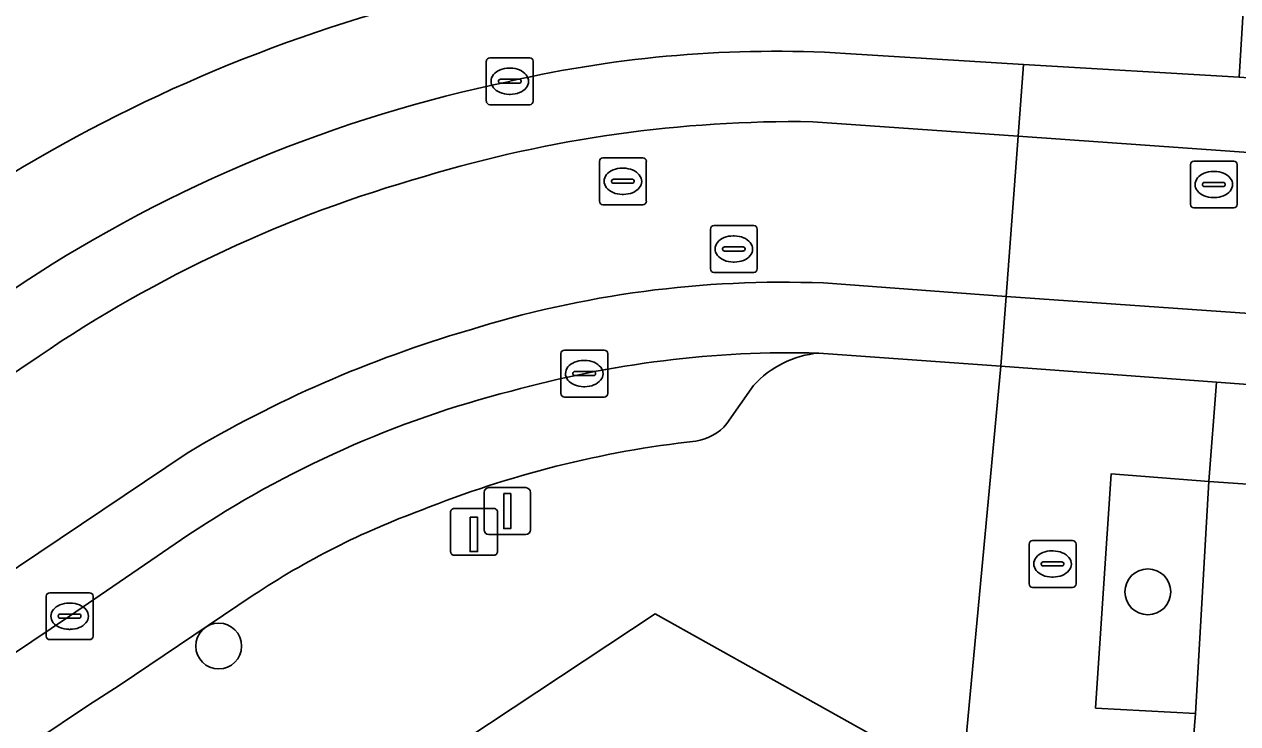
# Model space of a CAD drawing. Extents: x 159960 to 160866, y 382700 to 383354.
# Drawn here: x 160552.56 to 160578.46, y 382928.88 to 382943.82 of the extents above; entities that cross this region are included whole.
import ezdxf

# ---------------------------------------------------------------- set-up
doc = ezdxf.new("R2010")
doc.units = 0
for name, color, linetype in [('IMGEO_Boom', 7, 'Continuous'), ('IMGEO_Brandkraan', 7, 'Continuous'), ('IMGEO_Groenvoorziening', 7, 'Continuous'), ('IMGEO_Kolk', 7, 'Continuous'), ('IMGEO_Laadpaal', 7, 'Continuous'), ('IMGEO_Lichtmast', 7, 'Continuous'), ('IMGEO_Pand', 7, 'Continuous'), ('IMGEO_Parkeervlak_open', 7, 'Continuous'), ('IMGEO_Rijbaan_lokaal_gesloten', 7, 'Continuous'), ('IMGEO_Rijbaan_lokaal_open', 7, 'Continuous'), ('IMGEO_Rioolput', 7, 'Continuous'), ('IMGEO_Voetpad_open', 7, 'Continuous')]:
    doc.layers.add(name, color=color, linetype=linetype)

msp = doc.modelspace()

# ---------------------------------------------------------------- linework, layer by layer
at = {"layer": 'IMGEO_Boom'}
for centre in [(160576.546, 382931.699), (160556.709, 382930.541)]:
    msp.add_circle(centre, 0.489, dxfattribs=at)
at = {"layer": 'IMGEO_Brandkraan'}
for p, q in [((160574.011, 382931.868), (160574.011, 382932.72)), ((160574.086, 382932.794), (160574.938, 382932.794)), ((160575.012, 382932.72), (160575.012, 382931.868)), ((160574.499, 382932.574), (160574.524, 382932.574)), ((160574.27, 382932.288), (160574.27, 382932.3)), ((160574.708, 382932.251), (160574.31, 382932.251)), ((160574.313, 382932.337), (160574.711, 382932.337)), ((160574.754, 382932.3), (160574.754, 382932.288)), ((160574.522, 382932.014), (160574.497, 382932.014)), ((160574.938, 382931.794), (160574.086, 382931.794))]:
    msp.add_line(p, q, dxfattribs=at)
for points in [[(160574.011, 382931.868), (160574.011, 382932.72)], [(160574.086, 382932.794), (160574.938, 382932.794)], [(160575.012, 382932.72), (160575.012, 382931.868)], [(160574.938, 382931.794), (160574.086, 382931.794)]]:
    msp.add_lwpolyline(points, dxfattribs=at)
for centre, radius, start, end in [((160574.088, 382932.718), 0.0765, 91.552, 178.448), ((160574.088, 382932.718), 0.0765, 91.552, 178.448), ((160574.936, 382932.718), 0.0765, 1.552, 88.448), ((160574.936, 382932.718), 0.0765, 1.552, 88.448), ((160574.31, 382932.297), 0.0403, 85.8775, 175.7526), ((160574.307, 382932.287), 0.0366, 178.938, 274.7102), ((160574.711, 382932.294), 0.043, 264.8664, 352.4533), ((160574.715, 382932.299), 0.0386, 1.7309, 96.639), ((160574.088, 382931.87), 0.0765, 181.552, 268.448), ((160574.088, 382931.87), 0.0765, 181.552, 268.448), ((160574.936, 382931.87), 0.0765, 271.552, 358.448), ((160574.936, 382931.87), 0.0765, 271.552, 358.448)]:
    msp.add_arc(centre, radius, start, end, dxfattribs=at)
for centre, major_axis, ratio, start_param, end_param in [((160574.498, 382932.294), (-0.387, 0.002), 0.722429, 4.712389, 7.853982), ((160574.523, 382932.294), (-0.39, 0.002), 0.717154, 1.570796, 4.712389)]:
    msp.add_ellipse(centre, major_axis=major_axis, ratio=ratio, start_param=start_param, end_param=end_param, dxfattribs=at)
at = {"layer": 'IMGEO_Groenvoorziening'}
msp.add_lwpolyline([(160577.566, 382929.1), (160577.849, 382934.058), (160575.761, 382934.217), (160575.429, 382929.215)], close=True, dxfattribs=at)
msp.add_arc((160569.366, 382912.423), 32.97, 103.0217, 121.2945, dxfattribs=at)
at = {"layer": 'IMGEO_Kolk'}
for p, q in [((160562.422, 382942.177), (160562.422, 382943.029)), ((160562.497, 382943.103), (160563.349, 382943.103)), ((160563.423, 382943.029), (160563.423, 382942.177)), ((160562.91, 382942.883), (160562.935, 382942.883)), ((160562.681, 382942.597), (160562.681, 382942.609)), ((160563.119, 382942.56), (160562.721, 382942.56)), ((160562.724, 382942.646), (160563.122, 382942.646)), ((160563.165, 382942.609), (160563.165, 382942.597)), ((160562.933, 382942.323), (160562.908, 382942.323)), ((160563.349, 382942.103), (160562.497, 382942.103)), ((160564.013, 382935.934), (160564.013, 382936.786)), ((160564.088, 382936.86), (160564.94, 382936.86)), ((160565.014, 382936.786), (160565.014, 382935.934)), ((160564.501, 382936.64), (160564.526, 382936.64)), ((160564.272, 382936.354), (160564.272, 382936.366)), ((160564.71, 382936.317), (160564.312, 382936.317)), ((160564.315, 382936.403), (160564.713, 382936.403)), ((160564.756, 382936.366), (160564.756, 382936.354)), ((160564.524, 382936.08), (160564.499, 382936.08)), ((160564.94, 382935.86), (160564.088, 382935.86)), ((160553.025, 382930.752), (160553.025, 382931.604)), ((160553.1, 382931.678), (160553.952, 382931.678)), ((160554.026, 382931.604), (160554.026, 382930.752)), ((160553.513, 382931.458), (160553.538, 382931.458)), ((160553.284, 382931.172), (160553.284, 382931.184)), ((160553.722, 382931.135), (160553.324, 382931.135)), ((160553.327, 382931.221), (160553.725, 382931.221)), ((160553.768, 382931.184), (160553.768, 382931.172)), ((160553.536, 382930.898), (160553.511, 382930.898)), ((160553.952, 382930.678), (160553.1, 382930.678))]:
    msp.add_line(p, q, dxfattribs=at)
for points in [[(160562.422, 382942.177), (160562.422, 382943.029)], [(160562.497, 382943.103), (160563.349, 382943.103)], [(160563.423, 382943.029), (160563.423, 382942.177)], [(160563.349, 382942.103), (160562.497, 382942.103)], [(160564.013, 382935.934), (160564.013, 382936.786)], [(160564.088, 382936.86), (160564.94, 382936.86)], [(160565.014, 382936.786), (160565.014, 382935.934)], [(160564.94, 382935.86), (160564.088, 382935.86)], [(160553.025, 382930.752), (160553.025, 382931.604)], [(160553.1, 382931.678), (160553.952, 382931.678)], [(160554.026, 382931.604), (160554.026, 382930.752)], [(160553.952, 382930.678), (160553.1, 382930.678)]]:
    msp.add_lwpolyline(points, dxfattribs=at)
for centre, radius, start, end in [((160562.499, 382943.027), 0.0765, 91.552, 178.448), ((160562.499, 382943.027), 0.0765, 91.552, 178.448), ((160563.347, 382943.027), 0.0765, 1.552, 88.448), ((160563.347, 382943.027), 0.0765, 1.552, 88.448), ((160562.721, 382942.606), 0.0403, 85.8775, 175.7526), ((160562.718, 382942.596), 0.0366, 178.938, 274.7102), ((160563.122, 382942.603), 0.043, 264.8664, 352.4533), ((160563.126, 382942.608), 0.0386, 1.7309, 96.639), ((160562.499, 382942.179), 0.0765, 181.552, 268.448), ((160562.499, 382942.179), 0.0765, 181.552, 268.448), ((160563.347, 382942.179), 0.0765, 271.552, 358.448), ((160563.347, 382942.179), 0.0765, 271.552, 358.448), ((160564.09, 382936.784), 0.0765, 91.552, 178.448), ((160564.09, 382936.784), 0.0765, 91.552, 178.448), ((160564.938, 382936.784), 0.0765, 1.552, 88.448), ((160564.938, 382936.784), 0.0765, 1.552, 88.448), ((160564.312, 382936.363), 0.0403, 85.8775, 175.7526), ((160564.309, 382936.353), 0.0366, 178.938, 274.7102), ((160564.713, 382936.36), 0.043, 264.8664, 352.4533), ((160564.717, 382936.365), 0.0386, 1.7309, 96.639), ((160564.09, 382935.936), 0.0765, 181.552, 268.448), ((160564.09, 382935.936), 0.0765, 181.552, 268.448), ((160564.938, 382935.936), 0.0765, 271.552, 358.448), ((160564.938, 382935.936), 0.0765, 271.552, 358.448), ((160553.102, 382931.602), 0.0765, 91.552, 178.448), ((160553.102, 382931.602), 0.0765, 91.552, 178.448), ((160553.95, 382931.602), 0.0765, 1.552, 88.448), ((160553.95, 382931.602), 0.0765, 1.552, 88.448), ((160553.324, 382931.181), 0.0403, 85.8775, 175.7526), ((160553.321, 382931.171), 0.0366, 178.938, 274.7102), ((160553.725, 382931.178), 0.043, 264.8664, 352.4533), ((160553.729, 382931.183), 0.0386, 1.7309, 96.639), ((160553.102, 382930.754), 0.0765, 181.552, 268.448), ((160553.102, 382930.754), 0.0765, 181.552, 268.448), ((160553.95, 382930.754), 0.0765, 271.552, 358.448), ((160553.95, 382930.754), 0.0765, 271.552, 358.448)]:
    msp.add_arc(centre, radius, start, end, dxfattribs=at)
for centre, major_axis, ratio, start_param, end_param in [((160562.909, 382942.603), (-0.387, 0.002), 0.722429, 4.712389, 7.853982), ((160562.934, 382942.603), (-0.39, 0.002), 0.717154, 1.570796, 4.712389), ((160564.5, 382936.36), (-0.387, 0.002), 0.722429, 4.712389, 7.853982), ((160564.525, 382936.36), (-0.39, 0.002), 0.717154, 1.570796, 4.712389), ((160553.512, 382931.178), (-0.387, 0.002), 0.722429, 4.712389, 7.853982), ((160553.537, 382931.178), (-0.39, 0.002), 0.717154, 1.570796, 4.712389)]:
    msp.add_ellipse(centre, major_axis=major_axis, ratio=ratio, start_param=start_param, end_param=end_param, dxfattribs=at)
at = {"layer": 'IMGEO_Laadpaal'}
for p, q in [((160561.66, 382933.396), (160561.66, 382932.555)), ((160561.66, 382933.396), (160561.66, 382932.555)), ((160562.576, 382933.48), (160561.735, 382933.48)), ((160562.576, 382933.48), (160561.735, 382933.48)), ((160562.66, 382932.564), (160562.66, 382933.405)), ((160562.66, 382932.564), (160562.66, 382933.405)), ((160561.744, 382932.48), (160562.585, 382932.48)), ((160561.744, 382932.48), (160562.585, 382932.48))]:
    msp.add_line(p, q, dxfattribs=at)
msp.add_lwpolyline([(160562.075, 382933.293), (160562.235, 382933.293), (160562.235, 382932.56), (160562.075, 382932.56), (160562.075, 382933.293)], dxfattribs=at)
for centre, start, end in [((160561.738, 382933.402), 92.4484, 184.2845), ((160561.738, 382933.402), 92.4484, 184.2845), ((160562.582, 382933.402), 2.4484, 94.2845), ((160562.582, 382933.402), 2.4484, 94.2845), ((160561.738, 382932.558), 182.4484, 274.2845), ((160561.738, 382932.558), 182.4484, 274.2845), ((160562.582, 382932.558), 272.4484, 4.2845), ((160562.582, 382932.558), 272.4484, 4.2845)]:
    msp.add_arc(centre, 0.0779, start, end, dxfattribs=at)
at = {"layer": 'IMGEO_Lichtmast'}
for p, q in [((160562.474, 382933.924), (160563.264, 382933.924)), ((160563.264, 382933.924), (160562.474, 382933.924)), ((160562.374, 382933.024), (160562.374, 382933.824)), ((160562.374, 382933.824), (160562.374, 382933.024)), ((160563.364, 382933.824), (160563.364, 382933.024)), ((160563.364, 382933.024), (160563.364, 382933.824)), ((160563.264, 382932.924), (160562.474, 382932.924)), ((160562.474, 382932.924), (160563.264, 382932.924))]:
    msp.add_line(p, q, dxfattribs=at)
msp.add_lwpolyline([(160562.794, 382933.799), (160562.944, 382933.799), (160562.944, 382933.049), (160562.794, 382933.049), (160562.794, 382933.799)], dxfattribs=at)
for centre, start, end in [((160562.474, 382933.824), 90, 180), ((160562.474, 382933.824), 90, 180), ((160563.264, 382933.824), 0, 90), ((160563.264, 382933.824), 360, 90), ((160562.474, 382933.024), 180, 270), ((160562.474, 382933.024), 180, 270), ((160563.264, 382933.024), 270, 0), ((160563.264, 382933.024), 270, 0)]:
    msp.add_arc(centre, 0.1, start, end, dxfattribs=at)
at = {"layer": 'IMGEO_Pand'}
msp.add_lwpolyline([(160572.49, 382926.689), (160571.865, 382927.963), (160570.636, 382928.65), (160570.61, 382928.664), (160566.024, 382931.226), (160548.356, 382919.53), (160550.128, 382916.853), (160561.177, 382924.168), (160572.275, 382923.497)], close=True, dxfattribs=at)
at = {"layer": 'IMGEO_Parkeervlak_open'}
for points in [[(160567.555, 382935.291), (160568.126, 382936.106)], [(160556.052, 382932.908), (160553.525, 382931.179), (160532.63, 382917.129)], [(160535.756, 382917.055), (160548.789, 382925.823), (160552.781, 382928.509), (160553.929, 382929.281), (160554.583, 382929.698), (160557.444, 382931.626)]]:
    msp.add_lwpolyline(points, dxfattribs=at)
for centre, radius, start, end in [((160568.971, 382914.276), 22.53, 88.608, 105.5024), ((160569.717, 382934.654), 2.154, 95.3076, 137.6248), ((160568.495, 382914.293), 22.391, 104.3406, 123.76), ((160566.748, 382935.952), 1.043, 278.1181, 320.6963), ((160569.361, 382912.777), 22.279, 96.3553, 111.9425), ((160566.904, 382917.374), 17.106, 110.0633, 123.5761)]:
    msp.add_arc(centre, radius, start, end, dxfattribs=at)
at = {"layer": 'IMGEO_Rijbaan_lokaal_gesloten'}
for points in [[(160569.392, 382941.739), (160573.775, 382941.428), (160573.89, 382942.959), (160570.093, 382943.199)], [(160552.557, 382938.315), (160549.891, 382936.532), (160548.402, 382935.503), (160545.496, 382933.572), (160528.837, 382922.335), (160525.725, 382920.246), (160526.558, 382919.031), (160552.872, 382936.733)], [(160569.518, 382936.799), (160573.407, 382936.518), (160573.519, 382938.007), (160569.62, 382938.295)], [(160556.038, 382934.664), (160528.518, 382916.17), (160529.365, 382914.934), (160532.63, 382917.129), (160553.525, 382931.179), (160556.052, 382932.908)]]:
    msp.add_lwpolyline(points, dxfattribs=at)
for centre, radius, start, end in [((160568.592, 382917.875), 25.369, 86.6073, 102.912), ((160569.011, 382913.206), 30.019, 101.6999, 123.2365), ((160569.025, 382914.384), 27.358, 89.2318, 106.8349), ((160568.72, 382913.478), 28.141, 105.7061, 124.2743), ((160568.747, 382915.902), 22.41, 87.7675, 107.4386), ((160569.305, 382912.462), 25.864, 106.3346, 120.861), ((160568.971, 382914.276), 22.53, 88.608, 105.5024), ((160568.495, 382914.293), 22.391, 104.3406, 123.76)]:
    msp.add_arc(centre, radius, start, end, dxfattribs=at)
at = {"layer": 'IMGEO_Rijbaan_lokaal_open'}
for points in [[(160585.755, 382942.145), (160582.943, 382942.36), (160578.493, 382942.689), (160573.89, 382942.959), (160573.775, 382941.428), (160585.624, 382940.588)], [(160585.624, 382940.588), (160573.775, 382941.428), (160573.519, 382938.007), (160585.337, 382937.184)], [(160585.337, 382937.184), (160573.519, 382938.007), (160573.407, 382936.518), (160578.01, 382936.176), (160582.548, 382935.84), (160585.207, 382935.643)], [(160582.548, 382935.84), (160578.01, 382936.176), (160577.849, 382934.058), (160582.398, 382933.745)]]:
    msp.add_lwpolyline(points, close=True, dxfattribs=at)
for points in [[(160569.62, 382938.295), (160573.519, 382938.007), (160573.775, 382941.428), (160569.392, 382941.739)], [(160552.872, 382936.733), (160526.558, 382919.031), (160528.518, 382916.17), (160556.038, 382934.664)], [(160578.811, 382879.134), (160578.938, 382881.122), (160579.066, 382883.133), (160579.079, 382883.337), (160581.948, 382927.486), (160582.398, 382933.745), (160577.849, 382934.058), (160577.566, 382929.1), (160577.42, 382927.341), (160577.386, 382926.4), (160577.048, 382921.391), (160576.946, 382919.875), (160576.637, 382914.885), (160576.513, 382912.893), (160576.412, 382911.263), (160576.142, 382906.91), (160575.998, 382905.366), (160575.423, 382896.333), (160574.978, 382889.347), (160574.408, 382880.398), (160574.172, 382878.219)]]:
    msp.add_lwpolyline(points, dxfattribs=at)
for centre, radius, start, end in [((160569.025, 382914.384), 27.358, 89.2318, 106.8349), ((160568.72, 382913.478), 28.141, 105.7061, 124.2743), ((160568.747, 382915.902), 22.41, 87.7675, 107.4386), ((160569.305, 382912.462), 25.864, 106.3346, 120.861)]:
    msp.add_arc(centre, radius, start, end, dxfattribs=at)
at = {"layer": 'IMGEO_Rioolput'}
for p, q in [((160564.837, 382940.041), (160564.837, 382940.893)), ((160564.912, 382940.967), (160565.764, 382940.967)), ((160565.838, 382940.893), (160565.838, 382940.041)), ((160577.529, 382940.898), (160578.381, 382940.898)), ((160565.325, 382940.747), (160565.35, 382940.747)), ((160577.454, 382939.972), (160577.454, 382940.824)), ((160577.942, 382940.678), (160577.967, 382940.678)), ((160578.455, 382940.824), (160578.455, 382939.972)), ((160565.096, 382940.461), (160565.096, 382940.473)), ((160565.534, 382940.424), (160565.136, 382940.424)), ((160565.139, 382940.51), (160565.537, 382940.51)), ((160565.58, 382940.473), (160565.58, 382940.461)), ((160577.713, 382940.392), (160577.713, 382940.404)), ((160577.756, 382940.441), (160578.154, 382940.441)), ((160578.197, 382940.404), (160578.197, 382940.392)), ((160565.348, 382940.187), (160565.323, 382940.187)), ((160578.151, 382940.355), (160577.753, 382940.355)), ((160577.965, 382940.118), (160577.94, 382940.118)), ((160565.764, 382939.967), (160564.912, 382939.967)), ((160578.381, 382939.898), (160577.529, 382939.898)), ((160567.206, 382938.595), (160567.206, 382939.447)), ((160567.281, 382939.521), (160568.133, 382939.521)), ((160568.207, 382939.447), (160568.207, 382938.595)), ((160567.694, 382939.301), (160567.719, 382939.301)), ((160567.465, 382939.015), (160567.465, 382939.027)), ((160567.903, 382938.978), (160567.505, 382938.978)), ((160567.508, 382939.064), (160567.906, 382939.064)), ((160567.949, 382939.027), (160567.949, 382939.015)), ((160567.717, 382938.741), (160567.692, 382938.741)), ((160568.133, 382938.521), (160567.281, 382938.521))]:
    msp.add_line(p, q, dxfattribs=at)
for points in [[(160564.837, 382940.041), (160564.837, 382940.893)], [(160564.912, 382940.967), (160565.764, 382940.967)], [(160565.838, 382940.893), (160565.838, 382940.041)], [(160577.529, 382940.898), (160578.381, 382940.898)], [(160577.454, 382939.972), (160577.454, 382940.824)], [(160578.455, 382940.824), (160578.455, 382939.972)], [(160565.764, 382939.967), (160564.912, 382939.967)], [(160578.381, 382939.898), (160577.529, 382939.898)], [(160567.206, 382938.595), (160567.206, 382939.447)], [(160567.281, 382939.521), (160568.133, 382939.521)], [(160568.207, 382939.447), (160568.207, 382938.595)], [(160568.133, 382938.521), (160567.281, 382938.521)]]:
    msp.add_lwpolyline(points, dxfattribs=at)
for centre, radius, start, end in [((160564.914, 382940.891), 0.0765, 91.552, 178.448), ((160564.914, 382940.891), 0.0765, 91.552, 178.448), ((160565.762, 382940.891), 0.0765, 1.552, 88.448), ((160565.762, 382940.891), 0.0765, 1.552, 88.448), ((160577.531, 382940.822), 0.0765, 91.552, 178.448), ((160577.531, 382940.822), 0.0765, 91.552, 178.448), ((160578.379, 382940.822), 0.0765, 1.552, 88.448), ((160578.379, 382940.822), 0.0765, 1.552, 88.448), ((160565.136, 382940.47), 0.0403, 85.8775, 175.7526), ((160565.133, 382940.46), 0.0366, 178.938, 274.7102), ((160565.537, 382940.467), 0.043, 264.8664, 352.4533), ((160565.541, 382940.472), 0.0386, 1.7309, 96.639), ((160577.753, 382940.401), 0.0403, 85.8775, 175.7526), ((160577.75, 382940.391), 0.0366, 178.938, 274.7102), ((160578.154, 382940.398), 0.043, 264.8664, 352.4533), ((160578.158, 382940.403), 0.0386, 1.7309, 96.639), ((160564.914, 382940.043), 0.0765, 181.552, 268.448), ((160564.914, 382940.043), 0.0765, 181.552, 268.448), ((160565.762, 382940.043), 0.0765, 271.552, 358.448), ((160565.762, 382940.043), 0.0765, 271.552, 358.448), ((160577.531, 382939.974), 0.0765, 181.552, 268.448), ((160577.531, 382939.974), 0.0765, 181.552, 268.448), ((160578.379, 382939.974), 0.0765, 271.552, 358.448), ((160578.379, 382939.974), 0.0765, 271.552, 358.448), ((160567.283, 382939.445), 0.0765, 91.552, 178.448), ((160567.283, 382939.445), 0.0765, 91.552, 178.448), ((160568.131, 382939.445), 0.0765, 1.552, 88.448), ((160568.131, 382939.445), 0.0765, 1.552, 88.448), ((160567.505, 382939.024), 0.0403, 85.8775, 175.7526), ((160567.502, 382939.014), 0.0366, 178.938, 274.7102), ((160567.906, 382939.021), 0.043, 264.8664, 352.4533), ((160567.91, 382939.026), 0.0386, 1.7309, 96.639), ((160567.283, 382938.597), 0.0765, 181.552, 268.448), ((160567.283, 382938.597), 0.0765, 181.552, 268.448), ((160568.131, 382938.597), 0.0765, 271.552, 358.448), ((160568.131, 382938.597), 0.0765, 271.552, 358.448)]:
    msp.add_arc(centre, radius, start, end, dxfattribs=at)
for centre, major_axis, ratio, start_param, end_param in [((160565.324, 382940.467), (-0.387, 0.002), 0.722429, 4.712389, 7.853982), ((160565.349, 382940.467), (-0.39, 0.002), 0.717154, 1.570796, 4.712389), ((160577.941, 382940.398), (-0.387, 0.002), 0.722429, 4.712389, 7.853982), ((160577.966, 382940.398), (-0.39, 0.002), 0.717154, 1.570796, 4.712389), ((160567.693, 382939.021), (-0.387, 0.002), 0.722429, 4.712389, 7.853982), ((160567.718, 382939.021), (-0.39, 0.002), 0.717154, 1.570796, 4.712389)]:
    msp.add_ellipse(centre, major_axis=major_axis, ratio=ratio, start_param=start_param, end_param=end_param, dxfattribs=at)
at = {"layer": 'IMGEO_Voetpad_open'}
for points in [[(160570.093, 382943.199), (160573.89, 382942.959), (160578.493, 382942.689), (160578.627, 382944.8), (160578.689, 382945.774), (160578.796, 382947.293), (160576.833, 382947.431), (160574.145, 382947.619), (160573.965, 382945.106), (160570.859, 382945.31)], [(160538.138, 382911.903), (160538.73, 382912.302), (160538.922, 382913.289), (160540.309, 382914.223), (160541.368, 382914.016), (160542.984, 382915.105), (160544.873, 382916.378), (160545.053, 382917.301), (160546.387, 382918.2), (160548.356, 382919.53), (160566.024, 382931.226), (160570.61, 382928.664), (160570.636, 382928.65), (160571.865, 382927.963), (160572.49, 382926.689), (160573.407, 382936.518), (160569.518, 382936.799)], [(160577.566, 382929.1), (160575.429, 382929.215), (160575.761, 382934.217), (160577.849, 382934.058), (160578.01, 382936.176), (160573.407, 382936.518), (160572.49, 382926.689), (160572.275, 382923.497), (160572.202, 382922.421), (160571.893, 382917.847), (160571.859, 382917.347), (160571.511, 382912.196), (160571.174, 382907.212)], [(160568.126, 382936.106), (160567.555, 382935.291)], [(160557.444, 382931.626), (160554.583, 382929.698), (160553.929, 382929.281), (160552.781, 382928.509), (160553.06, 382928.095), (160549.068, 382925.409), (160548.789, 382925.823), (160535.756, 382917.055)], [(160570.589, 382855.637), (160572.294, 382880.565), (160574.408, 382880.398), (160574.978, 382889.347), (160572.894, 382889.502), (160573.359, 382896.487), (160573.959, 382905.499), (160575.998, 382905.366), (160576.142, 382906.91), (160574.046, 382907.023), (160574.321, 382911.355), (160576.412, 382911.263), (160576.513, 382912.893), (160574.421, 382912.946), (160574.552, 382915.005), (160574.869, 382919.995), (160576.946, 382919.875), (160577.048, 382921.391), (160574.956, 382921.512), (160575.266, 382926.502), (160577.386, 382926.4), (160577.42, 382927.341), (160577.566, 382929.1)]]:
    msp.add_lwpolyline(points, dxfattribs=at)
for centre, radius, start, end in [((160569.366, 382912.423), 32.97, 103.0217, 121.2945), ((160568.592, 382917.875), 25.369, 86.6073, 102.912), ((160569.011, 382913.206), 30.019, 101.6999, 123.2365), ((160569.717, 382934.654), 2.154, 95.3076, 137.6248), ((160566.748, 382935.952), 1.043, 278.1181, 320.6963), ((160569.361, 382912.777), 22.279, 96.3553, 111.9425), ((160566.904, 382917.374), 17.106, 110.0633, 123.5761)]:
    msp.add_arc(centre, radius, start, end, dxfattribs=at)

doc.saveas('drawing.dxf')
